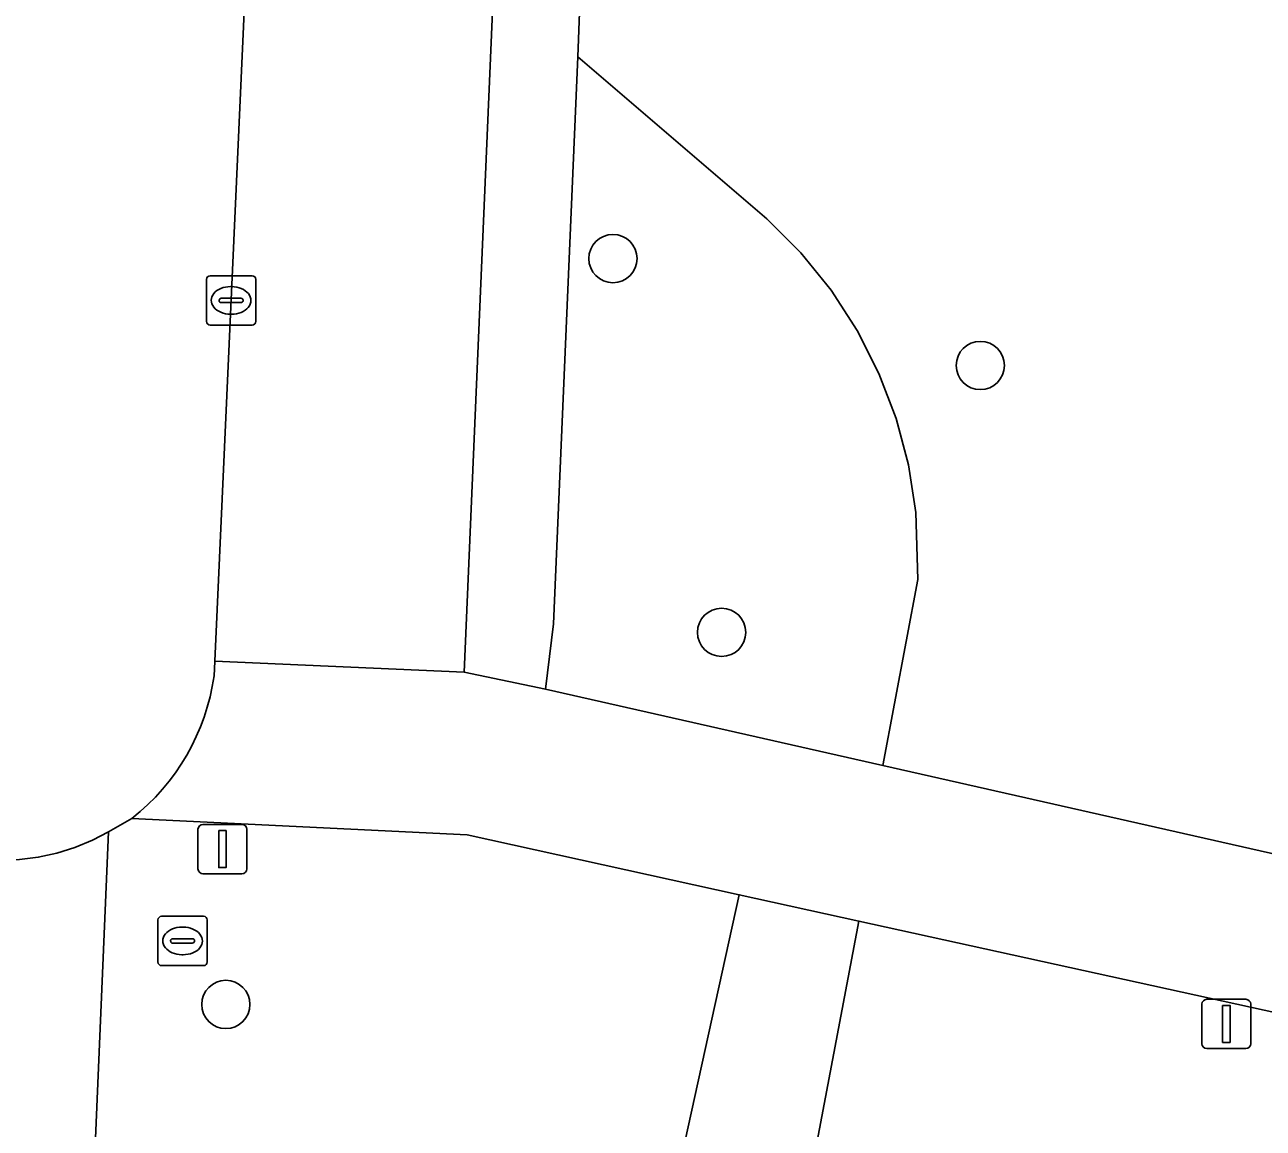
# Model space of a CAD drawing. Extents: x 161248 to 161848, y 384871 to 385383.
# Drawn here: x 161717.89 to 161742.99, y 384919.64 to 384942.01 of the extents above; entities that cross this region are included whole.
import ezdxf

# ---------------------------------------------------------------- set-up
doc = ezdxf.new("R2010")
doc.units = 0
for name, color, linetype in [('IMGEO_Boom', 7, 'Continuous'), ('IMGEO_Groenvoorziening', 7, 'Continuous'), ('IMGEO_Kolk', 7, 'Continuous'), ('IMGEO_Lichtmast', 7, 'Continuous'), ('IMGEO_Parkeervlak_open', 7, 'Continuous'), ('IMGEO_Rijbaan_lokaal_open', 7, 'Continuous'), ('IMGEO_Rioolput', 7, 'Continuous'), ('IMGEO_Terreindeel_open', 7, 'Continuous'), ('IMGEO_Voetpad_gesloten', 7, 'Continuous'), ('IMGEO_Voetpad_open', 7, 'Continuous')]:
    doc.layers.add(name, color=color, linetype=linetype)

msp = doc.modelspace()

# ---------------------------------------------------------------- linework, layer by layer
at = {"layer": 'IMGEO_Boom'}
for centre in [(161729.813, 384937.267), (161737.258, 384935.1), (161732.015, 384929.69), (161721.967, 384922.147)]:
    msp.add_circle(centre, 0.489, dxfattribs=at)
at = {"layer": 'IMGEO_Groenvoorziening'}
for points in [[(161754.34, 384997.755), (161742.251, 384994.405), (161733.185, 384965.67), (161732.532, 384964.902), (161731.585, 384964.298), (161729.939, 384963.677), (161729.098, 384941.357), (161732.932, 384938.074), (161733.62, 384937.383), (161734.232, 384936.625), (161734.762, 384935.806), (161735.203, 384934.936), (161735.55, 384934.026), (161735.801, 384933.083), (161735.952, 384932.12), (161735.992, 384930.76), (161735.28, 384926.994), (161750.012, 384923.662)], [(161749.286, 384920.651), (161734.799, 384923.838), (161731.678, 384907.354), (161731.458, 384906.73), (161731.089, 384906.116), (161730.318, 384905.37), (161729.354, 384904.9), (161728.292, 384904.75), (161718.716, 384905.121), (161718.175, 384892.354), (161737.744, 384894.785), (161738.396, 384894.971), (161739.029, 384895.215), (161739.638, 384895.514), (161740.218, 384895.867), (161740.763, 384896.27), (161741.271, 384896.72), (161741.736, 384897.213), (161742.156, 384897.746), (161742.526, 384898.315), (161742.751, 384898.726), (161743.858, 384901.082)]]:
    msp.add_lwpolyline(points, dxfattribs=at)
for points in [[(161735.203, 384934.936), (161734.762, 384935.806), (161734.232, 384936.625), (161733.62, 384937.383), (161732.932, 384938.074), (161729.098, 384941.357), (161728.608, 384929.866), (161728.449, 384928.539), (161735.28, 384926.994), (161735.992, 384930.76), (161735.952, 384932.12), (161735.801, 384933.083), (161735.55, 384934.026)], [(161718.843, 384908.119), (161728.459, 384907.746), (161728.73, 384908.015), (161728.849, 384908.352), (161732.373, 384924.372), (161726.857, 384925.585), (161720.062, 384925.919), (161719.586, 384925.643)], [(161718.716, 384905.121), (161728.292, 384904.75), (161729.354, 384904.9), (161730.318, 384905.37), (161731.089, 384906.116), (161731.458, 384906.73), (161731.678, 384907.354), (161734.799, 384923.838), (161732.373, 384924.372), (161728.849, 384908.352), (161728.73, 384908.015), (161728.459, 384907.746), (161718.843, 384908.119)]]:
    msp.add_lwpolyline(points, close=True, dxfattribs=at)
at = {"layer": 'IMGEO_Kolk'}
for p, q in [((161721.573, 384935.993), (161721.573, 384936.845)), ((161721.648, 384936.919), (161722.5, 384936.919)), ((161722.574, 384936.845), (161722.574, 384935.993)), ((161722.061, 384936.699), (161722.086, 384936.699)), ((161721.832, 384936.413), (161721.832, 384936.425)), ((161722.27, 384936.376), (161721.872, 384936.376)), ((161721.875, 384936.462), (161722.273, 384936.462)), ((161722.316, 384936.425), (161722.316, 384936.413)), ((161722.084, 384936.139), (161722.059, 384936.139)), ((161722.5, 384935.919), (161721.648, 384935.919))]:
    msp.add_line(p, q, dxfattribs=at)
for points in [[(161721.573, 384935.993), (161721.573, 384936.845)], [(161721.648, 384936.919), (161722.5, 384936.919)], [(161722.574, 384936.845), (161722.574, 384935.993)], [(161722.5, 384935.919), (161721.648, 384935.919)]]:
    msp.add_lwpolyline(points, dxfattribs=at)
for centre, radius, start, end in [((161721.65, 384936.843), 0.0765, 91.552, 178.448), ((161721.65, 384936.843), 0.0765, 91.552, 178.448), ((161722.498, 384936.843), 0.0765, 1.552, 88.448), ((161722.498, 384936.843), 0.0765, 1.552, 88.448), ((161721.872, 384936.422), 0.0403, 85.8775, 175.7526), ((161721.869, 384936.412), 0.0366, 178.938, 274.7102), ((161722.273, 384936.419), 0.043, 264.8664, 352.4533), ((161722.277, 384936.424), 0.0386, 1.7309, 96.639), ((161721.65, 384935.995), 0.0765, 181.552, 268.448), ((161721.65, 384935.995), 0.0765, 181.552, 268.448), ((161722.498, 384935.995), 0.0765, 271.552, 358.448), ((161722.498, 384935.995), 0.0765, 271.552, 358.448)]:
    msp.add_arc(centre, radius, start, end, dxfattribs=at)
for centre, major_axis, ratio, start_param, end_param in [((161722.06, 384936.419), (-0.387, 0.002), 0.722429, 4.712389, 7.853982), ((161722.085, 384936.419), (-0.39, 0.002), 0.717154, 1.570796, 4.712389)]:
    msp.add_ellipse(centre, major_axis=major_axis, ratio=ratio, start_param=start_param, end_param=end_param, dxfattribs=at)
at = {"layer": 'IMGEO_Lichtmast'}
for p, q in [((161721.503, 384925.797), (161722.293, 384925.797)), ((161722.293, 384925.797), (161721.503, 384925.797)), ((161721.403, 384924.897), (161721.403, 384925.697)), ((161721.403, 384925.697), (161721.403, 384924.897)), ((161722.393, 384925.697), (161722.393, 384924.897)), ((161722.393, 384924.897), (161722.393, 384925.697)), ((161722.293, 384924.797), (161721.503, 384924.797)), ((161721.503, 384924.797), (161722.293, 384924.797)), ((161741.749, 384921.351), (161741.749, 384922.151)), ((161741.749, 384922.151), (161741.749, 384921.351)), ((161741.849, 384922.251), (161742.639, 384922.251)), ((161742.639, 384922.251), (161741.849, 384922.251)), ((161742.739, 384922.151), (161742.739, 384921.351)), ((161742.739, 384921.351), (161742.739, 384922.151)), ((161742.639, 384921.251), (161741.849, 384921.251)), ((161741.849, 384921.251), (161742.639, 384921.251))]:
    msp.add_line(p, q, dxfattribs=at)
for points in [[(161721.823, 384925.672), (161721.973, 384925.672), (161721.973, 384924.922), (161721.823, 384924.922), (161721.823, 384925.672)], [(161742.169, 384922.126), (161742.319, 384922.126), (161742.319, 384921.376), (161742.169, 384921.376), (161742.169, 384922.126)]]:
    msp.add_lwpolyline(points, dxfattribs=at)
for centre, start, end in [((161721.503, 384925.697), 90, 180), ((161721.503, 384925.697), 90, 180), ((161722.293, 384925.697), 0, 90), ((161722.293, 384925.697), 360, 90), ((161721.503, 384924.897), 180, 270), ((161721.503, 384924.897), 180, 270), ((161722.293, 384924.897), 270, 0), ((161722.293, 384924.897), 270, 0), ((161741.849, 384922.151), 90, 180), ((161741.849, 384922.151), 90, 180), ((161742.639, 384922.151), 0, 90), ((161742.639, 384922.151), 360, 90), ((161741.849, 384921.351), 180, 270), ((161741.849, 384921.351), 180, 270), ((161742.639, 384921.351), 270, 0), ((161742.639, 384921.351), 270, 0)]:
    msp.add_arc(centre, 0.1, start, end, dxfattribs=at)
at = {"layer": 'IMGEO_Parkeervlak_open'}
msp.add_lwpolyline([(161723.419, 384966.524), (161722.569, 384947.361), (161721.742, 384929.109), (161726.8, 384928.88), (161728.314, 384964.348)], dxfattribs=at)
at = {"layer": 'IMGEO_Rijbaan_lokaal_open'}
for points in [[(161720.018, 385004.708), (161720.004, 385004.377), (161716.686, 384929.058), (161716.631, 384925.145), (161717.013, 384925.09), (161717.398, 384925.069), (161717.783, 384925.083), (161718.165, 384925.131), (161718.542, 384925.213), (161718.91, 384925.329), (161719.266, 384925.476), (161719.586, 384925.643), (161720.062, 384925.919)], [(161721.728, 384928.805), (161721.742, 384929.109), (161722.569, 384947.361), (161723.419, 384966.524), (161724.835, 385000)]]:
    msp.add_lwpolyline(points, dxfattribs=at)
msp.add_arc((161717.303, 384929.436), 4.47, 308.1195, 351.8874, dxfattribs=at)
at = {"layer": 'IMGEO_Rioolput'}
for p, q in [((161720.59, 384923.008), (161720.59, 384923.86)), ((161720.665, 384923.934), (161721.517, 384923.934)), ((161721.591, 384923.86), (161721.591, 384923.008)), ((161721.078, 384923.714), (161721.103, 384923.714)), ((161720.849, 384923.428), (161720.849, 384923.44)), ((161721.287, 384923.391), (161720.889, 384923.391)), ((161720.892, 384923.477), (161721.29, 384923.477)), ((161721.333, 384923.44), (161721.333, 384923.428)), ((161721.101, 384923.154), (161721.076, 384923.154)), ((161721.517, 384922.934), (161720.665, 384922.934))]:
    msp.add_line(p, q, dxfattribs=at)
for points in [[(161720.59, 384923.008), (161720.59, 384923.86)], [(161720.665, 384923.934), (161721.517, 384923.934)], [(161721.591, 384923.86), (161721.591, 384923.008)], [(161721.517, 384922.934), (161720.665, 384922.934)]]:
    msp.add_lwpolyline(points, dxfattribs=at)
for centre, radius, start, end in [((161720.667, 384923.858), 0.0765, 91.552, 178.448), ((161720.667, 384923.858), 0.0765, 91.552, 178.448), ((161721.515, 384923.858), 0.0765, 1.552, 88.448), ((161721.515, 384923.858), 0.0765, 1.552, 88.448), ((161720.889, 384923.437), 0.0403, 85.8775, 175.7526), ((161720.886, 384923.427), 0.0366, 178.938, 274.7102), ((161721.29, 384923.434), 0.043, 264.8664, 352.4533), ((161721.294, 384923.439), 0.0386, 1.7309, 96.639), ((161720.667, 384923.01), 0.0765, 181.552, 268.448), ((161720.667, 384923.01), 0.0765, 181.552, 268.448), ((161721.515, 384923.01), 0.0765, 271.552, 358.448), ((161721.515, 384923.01), 0.0765, 271.552, 358.448)]:
    msp.add_arc(centre, radius, start, end, dxfattribs=at)
for centre, major_axis, ratio, start_param, end_param in [((161721.077, 384923.434), (-0.387, 0.002), 0.722429, 4.712389, 7.853982), ((161721.102, 384923.434), (-0.39, 0.002), 0.717154, 1.570796, 4.712389)]:
    msp.add_ellipse(centre, major_axis=major_axis, ratio=ratio, start_param=start_param, end_param=end_param, dxfattribs=at)
at = {"layer": 'IMGEO_Terreindeel_open'}
msp.add_lwpolyline([(161728.516, 384964.636), (161728.314, 384964.348), (161726.8, 384928.88), (161728.449, 384928.539), (161728.608, 384929.866), (161729.098, 384941.357), (161729.939, 384963.677)], dxfattribs=at)
at = {"layer": 'IMGEO_Voetpad_gesloten'}
for points in [[(161751.24, 384923.384), (161750.012, 384923.662), (161735.28, 384926.994), (161728.449, 384928.539), (161726.8, 384928.88), (161721.742, 384929.109), (161721.728, 384928.805)], [(161720.062, 384925.919), (161726.857, 384925.585), (161732.373, 384924.372), (161734.799, 384923.838), (161749.286, 384920.651)]]:
    msp.add_lwpolyline(points, dxfattribs=at)
msp.add_arc((161717.303, 384929.436), 4.47, 308.1195, 351.8874, dxfattribs=at)
at = {"layer": 'IMGEO_Voetpad_open'}
msp.add_lwpolyline([(161718.843, 384908.119), (161719.586, 384925.643), (161719.266, 384925.476), (161718.91, 384925.329), (161718.542, 384925.213), (161718.165, 384925.131), (161717.783, 384925.083), (161717.398, 384925.069), (161717.013, 384925.09), (161716.631, 384925.145), (161716.555, 384919.692), (161715.997, 384907.204)], dxfattribs=at)

doc.saveas('drawing.dxf')
